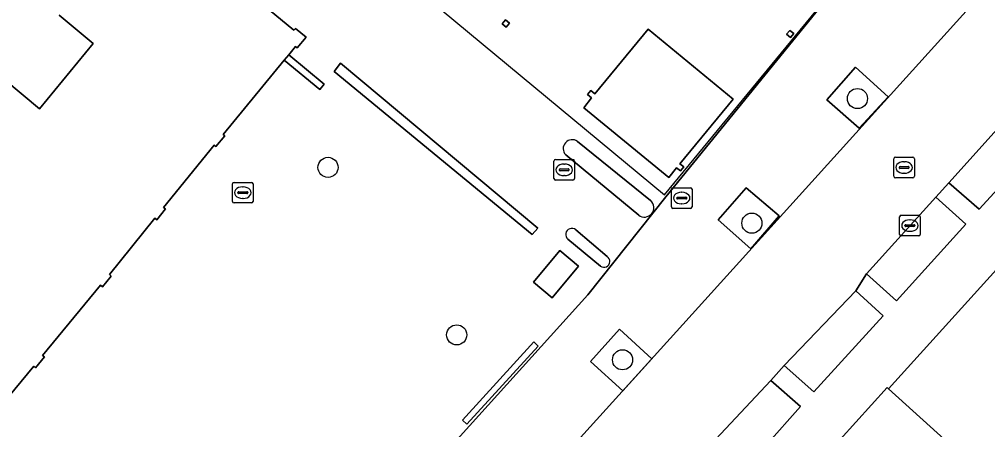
# Model space of a CAD drawing. Extents: x 161772 to 163126, y 383092 to 383917.
# Drawn here: x 162069.03 to 162116.1, y 383226.79 to 383246.72 of the extents above; entities that cross this region are included whole.
import ezdxf

# ---------------------------------------------------------------- set-up
doc = ezdxf.new("R2010")
doc.units = 0
for name, color, linetype in [('IMGEO_Boom', 7, 'Continuous'), ('IMGEO_Erf', 7, 'Continuous'), ('IMGEO_Groenvoorziening', 7, 'Continuous'), ('IMGEO_Haag', 7, 'Continuous'), ('IMGEO_Kolk', 7, 'Continuous'), ('IMGEO_Lage_trafo', 7, 'Continuous'), ('IMGEO_Pand', 7, 'Continuous'), ('IMGEO_Pand_overbouw', 7, 'Continuous'), ('IMGEO_Parkeervlak_gesloten', 7, 'Continuous'), ('IMGEO_Rijbaan_lokaal_open', 7, 'Continuous'), ('IMGEO_Rioolput', 7, 'Continuous'), ('IMGEO_Verkeerseiland_open', 7, 'Continuous'), ('IMGEO_Voetpad_open', 7, 'Continuous')]:
    doc.layers.add(name, color=color, linetype=linetype)

msp = doc.modelspace()

# ---------------------------------------------------------------- linework, layer by layer
at = {"layer": 'IMGEO_Boom'}
for centre in [(162109.766, 383242.87), (162084.03, 383239.527), (162104.636, 383236.816), (162090.285, 383231.388), (162098.348, 383230.178)]:
    msp.add_circle(centre, 0.489, dxfattribs=at)
at = {"layer": 'IMGEO_Erf'}
for points in [[(162068.652, 383202.355), (162096.663, 383233.336), (162100.456, 383238.097), (162111.993, 383252.292)], [(162061.311, 383249.731), (162066.353, 383245.554), (162067.482, 383244.616), (162067.412, 383244.532), (162070.012, 383242.38), (162072.616, 383245.548), (162070.964, 383246.923)], [(162079.052, 383248.951), (162082.376, 383246.196), (162082.446, 383246.281), (162082.963, 383245.855), (162082.53, 383245.33), (162082.445, 383245.4), (162082.117, 383245.001), (162083.84, 383243.576), (162083.632, 383243.315), (162081.898, 383244.735), (162078.929, 383241.125), (162079.013, 383241.054), (162078.575, 383240.538), (162078.491, 383240.609), (162076.039, 383237.577), (162076.124, 383237.508), (162075.703, 383236.987), (162075.618, 383237.056), (162073.402, 383234.316), (162073.487, 383234.246), (162073.06, 383233.728), (162072.975, 383233.798), (162070.158, 383230.387), (162070.243, 383230.317), (162069.815, 383229.795), (162069.73, 383229.865), (162067.479, 383227.169)], [(162096.154, 383240.79), (162099.714, 383237.913)], [(162099.133, 383237.206), (162095.583, 383240.141)], [(162096.073, 383236.491), (162097.593, 383235.204)], [(162097.272, 383234.728), (162095.693, 383236.038)]]:
    msp.add_lwpolyline(points, dxfattribs=at)
for points in [[(162092.66, 383246.691), (162092.853, 383246.531), (162092.693, 383246.339), (162092.501, 383246.498)], [(162099.6, 383246.241), (162103.727, 383242.849), (162101.137, 383239.706), (162101.33, 383239.547), (162101.17, 383239.353), (162100.978, 383239.513), (162100.595, 383239.03), (162096.458, 383242.428), (162096.837, 383242.905), (162096.644, 383243.065), (162096.804, 383243.257), (162096.996, 383243.098)], [(162106.477, 383246.186), (162106.67, 383246.027), (162106.512, 383245.834), (162106.318, 383245.993)], [(162084.326, 383244.185), (162084.644, 383244.585), (162094.234, 383236.581), (162093.954, 383236.266)], [(162129.771, 383231.597), (162125.387, 383235.552), (162121.002, 383239.507), (162111.275, 383228.768), (162115.673, 383224.801), (162120.068, 383220.837), (162124.464, 383216.873), (162128.837, 383212.929), (162133.002, 383217.547), (162134.333, 383219.023), (162138.54, 383223.687), (162134.156, 383227.642)], [(162095.305, 383235.496), (162096.207, 383234.727), (162094.926, 383233.189), (162094.023, 383233.945)], [(162094.042, 383231.056), (162094.251, 383230.836), (162090.78, 383227.052), (162090.573, 383227.246)]]:
    msp.add_lwpolyline(points, close=True, dxfattribs=at)
for centre, radius, start, end in [((162095.897, 383240.44), 0.434, 53.7044, 223.612), ((162099.411, 383237.57), 0.458, 232.6684, 48.506), ((162095.879, 383236.268), 0.296, 48.9989, 231.0178), ((162097.441, 383234.96), 0.287, 234.0203, 57.9906)]:
    msp.add_arc(centre, radius, start, end, dxfattribs=at)
at = {"layer": 'IMGEO_Groenvoorziening'}
for points in [[(162082.117, 383245.001), (162081.898, 383244.735), (162083.632, 383243.315), (162083.84, 383243.576)], [(162084.644, 383244.585), (162084.326, 383244.185), (162093.954, 383236.266), (162094.234, 383236.581)], [(162111.256, 383242.959), (162109.678, 383244.403), (162108.28, 383242.816), (162109.852, 383241.425)], [(162105.956, 383237.171), (162104.363, 383238.529), (162102.998, 383236.982), (162104.586, 383235.564)], [(162099.769, 383230.23), (162098.195, 383231.659), (162096.788, 383230.094), (162098.358, 383228.676)], [(162094.042, 383231.056), (162090.573, 383227.246), (162090.78, 383227.052), (162094.251, 383230.836)]]:
    msp.add_lwpolyline(points, close=True, dxfattribs=at)
at = {"layer": 'IMGEO_Haag'}
for points in [[(162081.898, 383244.735), (162083.632, 383243.315), (162083.84, 383243.576), (162082.117, 383245.001)], [(162084.644, 383244.585), (162084.326, 383244.185), (162093.954, 383236.266), (162094.234, 383236.581)], [(162094.042, 383231.056), (162090.573, 383227.246), (162090.78, 383227.052), (162094.251, 383230.836)]]:
    msp.add_lwpolyline(points, close=True, dxfattribs=at)
at = {"layer": 'IMGEO_Kolk'}
for p, q in [((162079.387, 383237.873), (162079.387, 383238.725)), ((162079.462, 383238.799), (162080.314, 383238.799)), ((162079.875, 383238.579), (162079.9, 383238.579)), ((162080.388, 383238.725), (162080.388, 383237.873)), ((162100.723, 383237.611), (162100.723, 383238.463)), ((162100.798, 383238.537), (162101.65, 383238.537)), ((162101.724, 383238.463), (162101.724, 383237.611)), ((162079.646, 383238.293), (162079.646, 383238.305)), ((162080.084, 383238.256), (162079.686, 383238.256)), ((162079.689, 383238.342), (162080.087, 383238.342)), ((162079.898, 383238.019), (162079.873, 383238.019)), ((162080.13, 383238.305), (162080.13, 383238.293)), ((162100.982, 383238.031), (162100.982, 383238.043)), ((162101.42, 383237.994), (162101.022, 383237.994)), ((162101.025, 383238.08), (162101.423, 383238.08)), ((162101.211, 383238.317), (162101.236, 383238.317)), ((162101.466, 383238.043), (162101.466, 383238.031)), ((162080.314, 383237.799), (162079.462, 383237.799)), ((162101.65, 383237.537), (162100.798, 383237.537)), ((162101.234, 383237.757), (162101.209, 383237.757)), ((162111.817, 383236.274), (162111.817, 383237.126)), ((162111.892, 383237.2), (162112.744, 383237.2)), ((162112.818, 383237.126), (162112.818, 383236.274)), ((162112.076, 383236.694), (162112.076, 383236.706)), ((162112.514, 383236.657), (162112.116, 383236.657)), ((162112.119, 383236.743), (162112.517, 383236.743)), ((162112.305, 383236.98), (162112.33, 383236.98)), ((162112.56, 383236.706), (162112.56, 383236.694)), ((162112.744, 383236.2), (162111.892, 383236.2)), ((162112.328, 383236.42), (162112.303, 383236.42))]:
    msp.add_line(p, q, dxfattribs=at)
for points in [[(162079.387, 383237.873), (162079.387, 383238.725)], [(162079.462, 383238.799), (162080.314, 383238.799)], [(162080.388, 383238.725), (162080.388, 383237.873)], [(162100.723, 383237.611), (162100.723, 383238.463)], [(162100.798, 383238.537), (162101.65, 383238.537)], [(162101.724, 383238.463), (162101.724, 383237.611)], [(162080.314, 383237.799), (162079.462, 383237.799)], [(162101.65, 383237.537), (162100.798, 383237.537)], [(162111.817, 383236.274), (162111.817, 383237.126)], [(162111.892, 383237.2), (162112.744, 383237.2)], [(162112.818, 383237.126), (162112.818, 383236.274)], [(162112.744, 383236.2), (162111.892, 383236.2)]]:
    msp.add_lwpolyline(points, dxfattribs=at)
for centre, radius, start, end in [((162079.464, 383238.723), 0.0765, 91.552, 178.448), ((162079.464, 383238.723), 0.0765, 91.552, 178.448), ((162080.312, 383238.723), 0.0765, 1.552, 88.448), ((162080.312, 383238.723), 0.0765, 1.552, 88.448), ((162100.8, 383238.461), 0.0765, 91.552, 178.448), ((162100.8, 383238.461), 0.0765, 91.552, 178.448), ((162101.648, 383238.461), 0.0765, 1.552, 88.448), ((162101.648, 383238.461), 0.0765, 1.552, 88.448), ((162079.686, 383238.302), 0.0403, 85.8775, 175.7526), ((162079.683, 383238.292), 0.0366, 178.938, 274.7102), ((162080.087, 383238.299), 0.043, 264.8664, 352.4533), ((162080.091, 383238.304), 0.0386, 1.7309, 96.639), ((162101.022, 383238.04), 0.0403, 85.8775, 175.7526), ((162101.019, 383238.03), 0.0366, 178.938, 274.7102), ((162101.423, 383238.037), 0.043, 264.8664, 352.4533), ((162101.427, 383238.042), 0.0386, 1.7309, 96.639), ((162079.464, 383237.875), 0.0765, 181.552, 268.448), ((162079.464, 383237.875), 0.0765, 181.552, 268.448), ((162080.312, 383237.875), 0.0765, 271.552, 358.448), ((162080.312, 383237.875), 0.0765, 271.552, 358.448), ((162100.8, 383237.613), 0.0765, 181.552, 268.448), ((162100.8, 383237.613), 0.0765, 181.552, 268.448), ((162101.648, 383237.613), 0.0765, 271.552, 358.448), ((162101.648, 383237.613), 0.0765, 271.552, 358.448), ((162111.894, 383237.124), 0.0765, 91.552, 178.448), ((162111.894, 383237.124), 0.0765, 91.552, 178.448), ((162112.742, 383237.124), 0.0765, 1.552, 88.448), ((162112.742, 383237.124), 0.0765, 1.552, 88.448), ((162112.116, 383236.703), 0.0403, 85.8775, 175.7526), ((162112.113, 383236.693), 0.0366, 178.938, 274.7102), ((162112.517, 383236.7), 0.043, 264.8664, 352.4533), ((162112.521, 383236.705), 0.0386, 1.7309, 96.639), ((162111.894, 383236.276), 0.0765, 181.552, 268.448), ((162111.894, 383236.276), 0.0765, 181.552, 268.448), ((162112.742, 383236.276), 0.0765, 271.552, 358.448), ((162112.742, 383236.276), 0.0765, 271.552, 358.448)]:
    msp.add_arc(centre, radius, start, end, dxfattribs=at)
for centre, major_axis, ratio, start_param, end_param in [((162079.874, 383238.299), (-0.387, 0.002), 0.722429, 4.712389, 7.853982), ((162079.899, 383238.299), (-0.39, 0.002), 0.717154, 1.570796, 4.712389), ((162101.21, 383238.037), (-0.387, 0.002), 0.722429, 4.712389, 7.853982), ((162101.235, 383238.037), (-0.39, 0.002), 0.717154, 1.570796, 4.712389), ((162112.304, 383236.7), (-0.387, 0.002), 0.722429, 4.712389, 7.853982), ((162112.329, 383236.7), (-0.39, 0.002), 0.717154, 1.570796, 4.712389)]:
    msp.add_ellipse(centre, major_axis=major_axis, ratio=ratio, start_param=start_param, end_param=end_param, dxfattribs=at)
at = {"layer": 'IMGEO_Lage_trafo'}
msp.add_lwpolyline([(162094.926, 383233.189), (162096.207, 383234.727), (162095.305, 383235.496), (162094.023, 383233.945)], close=True, dxfattribs=at)
at = {"layer": 'IMGEO_Pand'}
for points in [[(162070.964, 383246.923), (162072.616, 383245.548), (162070.012, 383242.38), (162067.412, 383244.532), (162067.482, 383244.616), (162066.353, 383245.554), (162061.311, 383249.731)], [(162067.479, 383227.169), (162069.73, 383229.865), (162069.815, 383229.795), (162070.243, 383230.317), (162070.158, 383230.387), (162072.975, 383233.798), (162073.06, 383233.728), (162073.487, 383234.246), (162073.402, 383234.316), (162075.618, 383237.056), (162075.703, 383236.987), (162076.124, 383237.508), (162076.039, 383237.577), (162078.491, 383240.609), (162078.575, 383240.538), (162079.013, 383241.054), (162078.929, 383241.125), (162081.898, 383244.735), (162082.117, 383245.001), (162082.445, 383245.4), (162082.53, 383245.33), (162082.963, 383245.855), (162082.446, 383246.281), (162082.376, 383246.196), (162079.052, 383248.951)]]:
    msp.add_lwpolyline(points, dxfattribs=at)
for points in [[(162092.853, 383246.531), (162092.66, 383246.691), (162092.501, 383246.498), (162092.693, 383246.339)], [(162103.727, 383242.849), (162099.6, 383246.241), (162096.996, 383243.098), (162096.804, 383243.257), (162096.644, 383243.065), (162096.837, 383242.905), (162096.458, 383242.428), (162100.595, 383239.03), (162100.978, 383239.513), (162101.17, 383239.353), (162101.33, 383239.547), (162101.137, 383239.706)], [(162106.67, 383246.027), (162106.477, 383246.186), (162106.318, 383245.993), (162106.512, 383245.834)], [(162115.673, 383224.801), (162111.275, 383228.768), (162111.211, 383228.825), (162107.4, 383224.625), (162111.86, 383220.599)]]:
    msp.add_lwpolyline(points, close=True, dxfattribs=at)
at = {"layer": 'IMGEO_Pand_overbouw'}
msp.add_lwpolyline([(162114.439, 383263.213), (162114.338, 383263.296), (162092.847, 383280.981), (162074.975, 383259.258), (162100.391, 383238.194), (162111.993, 383252.292), (162112.228, 383252.578), (162112.134, 383252.656), (162108.335, 383255.809), (162110.808, 383258.809)], close=True, dxfattribs=at)
at = {"layer": 'IMGEO_Parkeervlak_gesloten'}
for points in [[(162118.917, 383241.021), (162117.439, 383242.352), (162114.21, 383238.772), (162115.682, 383237.492)], [(162115.035, 383236.762), (162113.574, 383238.083), (162110.202, 383234.357), (162111.663, 383233.039)], [(162111.02, 383232.313), (162109.681, 383233.526), (162106.201, 383229.901), (162107.649, 383228.627)], [(162107.003, 383227.908), (162105.557, 383229.18), (162102.139, 383225.536), (162102.113, 383225.507), (162103.659, 383224.144)]]:
    msp.add_lwpolyline(points, close=True, dxfattribs=at)
at = {"layer": 'IMGEO_Rijbaan_lokaal_open'}
for points in [[(162111.993, 383252.292), (162100.456, 383238.097), (162096.663, 383233.336), (162068.652, 383202.355), (162072.024, 383199.58), (162072.856, 383200.493), (162071.275, 383201.86), (162072.708, 383203.421), (162074.229, 383201.995), (162079.552, 383207.898), (162077.982, 383209.307), (162079.394, 383210.845), (162080.969, 383209.451), (162086.275, 383215.36), (162084.721, 383216.748), (162086.149, 383218.279), (162087.701, 383216.922), (162093.019, 383222.805), (162091.451, 383224.223), (162092.859, 383225.766), (162094.438, 383224.339), (162100.965, 383231.546), (162118.717, 383251.19)], [(162118.717, 383251.19), (162100.965, 383231.546), (162094.438, 383224.339), (162093.019, 383222.805), (162087.701, 383216.922), (162086.275, 383215.36), (162080.969, 383209.451), (162079.552, 383207.898), (162074.229, 383201.995), (162072.856, 383200.493), (162072.024, 383199.58), (162068.256, 383195.442), (162067.57, 383194.688), (162066.195, 383193.13), (162060.56, 383186.888), (162059.171, 383185.317), (162058.675, 383184.763), (162055.856, 383181.62), (162055.724, 383181.473), (162059.513, 383178.276), (162082.677, 383203.875), (162086.03, 383207.558), (162086.694, 383208.318), (162090.088, 383212.094)], [(162090.088, 383212.094), (162090.753, 383212.81), (162094.09, 383216.514), (162094.76, 383217.257), (162098.124, 383221.004), (162098.795, 383221.738), (162101.249, 383224.524), (162101.485, 383224.818), (162102.113, 383225.507), (162102.139, 383225.536), (162105.557, 383229.18), (162106.201, 383229.901), (162109.681, 383233.526), (162110.202, 383234.357), (162113.574, 383238.083), (162114.21, 383238.772), (162117.439, 383242.352), (162118.054, 383243.051), (162119.28, 383244.383), (162120.744, 383245.921), (162121.526, 383246.719)]]:
    msp.add_lwpolyline(points, dxfattribs=at)
for points in [[(162109.678, 383244.403), (162111.256, 383242.959), (162109.852, 383241.425), (162108.28, 383242.816)], [(162104.363, 383238.529), (162105.956, 383237.171), (162104.586, 383235.564), (162102.998, 383236.982)], [(162099.769, 383230.23), (162098.358, 383228.676), (162096.788, 383230.094), (162098.195, 383231.659)]]:
    msp.add_lwpolyline(points, close=True, dxfattribs=at)
at = {"layer": 'IMGEO_Rioolput'}
for p, q in [((162095.084, 383239.909), (162095.936, 383239.909)), ((162111.534, 383239.096), (162111.534, 383239.948)), ((162111.609, 383240.022), (162112.461, 383240.022)), ((162112.535, 383239.948), (162112.535, 383239.096)), ((162095.009, 383238.983), (162095.009, 383239.835)), ((162095.268, 383239.403), (162095.268, 383239.415)), ((162095.311, 383239.452), (162095.709, 383239.452)), ((162095.497, 383239.689), (162095.522, 383239.689)), ((162095.752, 383239.415), (162095.752, 383239.403)), ((162096.01, 383239.835), (162096.01, 383238.983)), ((162111.793, 383239.516), (162111.793, 383239.528)), ((162112.231, 383239.479), (162111.833, 383239.479)), ((162111.836, 383239.565), (162112.234, 383239.565)), ((162112.022, 383239.802), (162112.047, 383239.802)), ((162112.277, 383239.528), (162112.277, 383239.516)), ((162095.706, 383239.366), (162095.308, 383239.366)), ((162095.52, 383239.129), (162095.495, 383239.129)), ((162112.461, 383239.022), (162111.609, 383239.022)), ((162112.045, 383239.242), (162112.02, 383239.242)), ((162095.936, 383238.909), (162095.084, 383238.909))]:
    msp.add_line(p, q, dxfattribs=at)
for points in [[(162095.084, 383239.909), (162095.936, 383239.909)], [(162111.534, 383239.096), (162111.534, 383239.948)], [(162111.609, 383240.022), (162112.461, 383240.022)], [(162112.535, 383239.948), (162112.535, 383239.096)], [(162095.009, 383238.983), (162095.009, 383239.835)], [(162096.01, 383239.835), (162096.01, 383238.983)], [(162112.461, 383239.022), (162111.609, 383239.022)], [(162095.936, 383238.909), (162095.084, 383238.909)]]:
    msp.add_lwpolyline(points, dxfattribs=at)
for centre, radius, start, end in [((162095.086, 383239.833), 0.0765, 91.552, 178.448), ((162095.086, 383239.833), 0.0765, 91.552, 178.448), ((162095.934, 383239.833), 0.0765, 1.552, 88.448), ((162095.934, 383239.833), 0.0765, 1.552, 88.448), ((162111.611, 383239.946), 0.0765, 91.552, 178.448), ((162111.611, 383239.946), 0.0765, 91.552, 178.448), ((162112.459, 383239.946), 0.0765, 1.552, 88.448), ((162112.459, 383239.946), 0.0765, 1.552, 88.448), ((162095.308, 383239.412), 0.0403, 85.8775, 175.7526), ((162095.305, 383239.402), 0.0366, 178.938, 274.7102), ((162095.709, 383239.409), 0.043, 264.8664, 352.4533), ((162095.713, 383239.414), 0.0386, 1.7309, 96.639), ((162111.833, 383239.525), 0.0403, 85.8775, 175.7526), ((162111.83, 383239.515), 0.0366, 178.938, 274.7102), ((162112.234, 383239.522), 0.043, 264.8664, 352.4533), ((162112.238, 383239.527), 0.0386, 1.7309, 96.639), ((162095.086, 383238.985), 0.0765, 181.552, 268.448), ((162095.086, 383238.985), 0.0765, 181.552, 268.448), ((162095.934, 383238.985), 0.0765, 271.552, 358.448), ((162095.934, 383238.985), 0.0765, 271.552, 358.448), ((162111.611, 383239.098), 0.0765, 181.552, 268.448), ((162111.611, 383239.098), 0.0765, 181.552, 268.448), ((162112.459, 383239.098), 0.0765, 271.552, 358.448), ((162112.459, 383239.098), 0.0765, 271.552, 358.448)]:
    msp.add_arc(centre, radius, start, end, dxfattribs=at)
for centre, major_axis, ratio, start_param, end_param in [((162095.496, 383239.409), (-0.387, 0.002), 0.722429, 4.712389, 7.853982), ((162095.521, 383239.409), (-0.39, 0.002), 0.717154, 1.570796, 4.712389), ((162112.021, 383239.522), (-0.387, 0.002), 0.722429, 4.712389, 7.853982), ((162112.046, 383239.522), (-0.39, 0.002), 0.717154, 1.570796, 4.712389)]:
    msp.add_ellipse(centre, major_axis=major_axis, ratio=ratio, start_param=start_param, end_param=end_param, dxfattribs=at)
at = {"layer": 'IMGEO_Verkeerseiland_open'}
for points in [[(162099.714, 383237.913), (162096.154, 383240.79)], [(162095.583, 383240.141), (162099.133, 383237.206)], [(162097.593, 383235.204), (162096.073, 383236.491)], [(162095.693, 383236.038), (162097.272, 383234.728)]]:
    msp.add_lwpolyline(points, dxfattribs=at)
for centre, radius, start, end in [((162095.897, 383240.44), 0.434, 53.7044, 223.612), ((162099.411, 383237.57), 0.458, 232.6684, 48.506), ((162095.879, 383236.268), 0.296, 48.9989, 231.0178), ((162097.441, 383234.96), 0.287, 234.0203, 57.9906)]:
    msp.add_arc(centre, radius, start, end, dxfattribs=at)
at = {"layer": 'IMGEO_Voetpad_open'}
for points in [[(162065.489, 383178.082), (162069.12, 383182.096), (162069.034, 383182.175), (162072.81, 383186.351), (162076.617, 383190.56), (162076.705, 383190.48), (162086.397, 383201.227), (162086.317, 383201.299), (162090.104, 383205.493), (162093.9, 383209.698), (162094.087, 383209.529), (162103.69, 383220.403), (162103.624, 383220.464), (162107.4, 383224.625), (162111.211, 383228.825), (162111.275, 383228.768), (162121.002, 383239.507), (162120.932, 383239.57), (162124.741, 383243.793), (162128.505, 383247.965)], [(162118.917, 383241.021), (162115.682, 383237.492), (162114.21, 383238.772), (162113.574, 383238.083), (162115.035, 383236.762), (162111.663, 383233.039), (162110.202, 383234.357), (162109.681, 383233.526), (162111.02, 383232.313), (162107.649, 383228.627), (162106.201, 383229.901), (162105.557, 383229.18), (162107.003, 383227.908), (162103.659, 383224.144)]]:
    msp.add_lwpolyline(points, dxfattribs=at)

doc.saveas('drawing.dxf')
